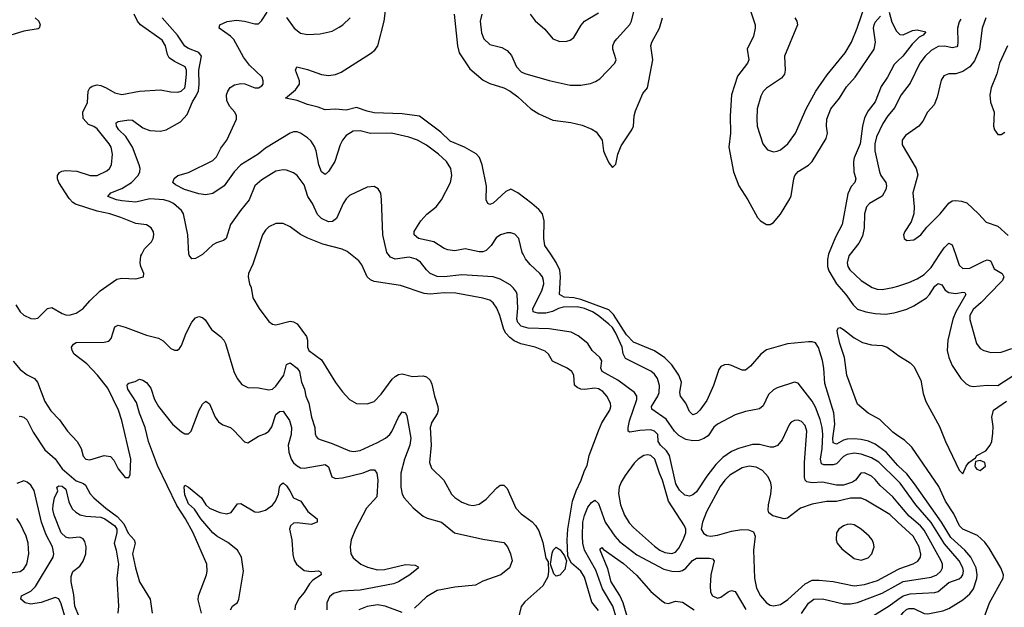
# Model space of a CAD drawing. Header units: inches. Extents: x 1682530 to 1839546, y 640742 to 791647.
# Tile 386 of 656: x 1744987 to 1750607, y 737984 to 741338. Entities that reach past the tile are written whole.
import ezdxf

# ---------------------------------------------------------------- set-up
doc = ezdxf.new("R2010")
doc.units = ezdxf.units.IN
doc.header["$MEASUREMENT"] = 0
for name, color, linetype in [('B7743', 7, 'Continuous'), ('B7744', 7, 'Continuous'), ('B7753', 7, 'Continuous'), ('B7754', 7, 'Continuous')]:
    doc.layers.add(name, color=color, linetype=linetype)

msp = doc.modelspace()

# ---------------------------------------------------------------- linework, layer by layer
at = {"layer": 'B7743', "color": 5}
for points, elevation in [([(1744965.1, 739710), (1744990, 739670.2), (1745010, 739651.3), (1745050, 739632.7), (1745070, 739630.3), (1745090, 739634.6), (1745146, 739690), (1745170, 739696), (1745230, 739660.6), (1745250, 739654.2), (1745270, 739652.6), (1745310, 739662.9), (1745349.7, 739690), (1745386.7, 739733.3), (1745447.1, 739790), (1745542.3, 739857.7), (1745570, 739863.1), (1745650, 739860.2), (1745693.2, 739870), (1745696.2, 739890), (1745678, 739930), (1745675.1, 739950), (1745678, 739990), (1745683.4, 740000)], 680), ([(1746032.1, 740000), (1746030, 739998), (1745990, 739974.5), (1745970, 739974.3), (1745953.7, 739993.7), (1745953.3, 740000)], 660), ([(1746336.6, 740000), (1746317.2, 739942.8), (1746294, 739890), (1746290.4, 739870), (1746298.4, 739830), (1746308.4, 739810), (1746317.1, 739750), (1746354.4, 739690), (1746410, 739615.5), (1746430, 739600.5), (1746450, 739597.1), (1746530, 739616.9), (1746550, 739614.7), (1746570, 739602), (1746623.8, 739530), (1746630.2, 739510), (1746629.1, 739470), (1746637.4, 739450), (1746710, 739396.9), (1746790, 739268.5), (1746830, 739214.9), (1746870, 739170.4), (1746910, 739148.5), (1746970, 739144.9), (1747010, 739159.5), (1747050, 739200.3), (1747113.5, 739286.5), (1747130, 739302.6), (1747150, 739313.7), (1747170, 739316.5), (1747230, 739302.4), (1747290, 739304.9), (1747310, 739300.2), (1747330, 739280.3), (1747339, 739259), (1747354, 739190), (1747373.9, 739130), (1747375.5, 739110), (1747370.6, 739089.4), (1747338.8, 739041.2), (1747330.2, 739010), (1747335.8, 738910), (1747325.8, 738810), (1747338, 738778), (1747408.8, 738710), (1747451, 738631), (1747470, 738610.3), (1747510, 738583.9), (1747550, 738568.4), (1747574.8, 738565.2), (1747610, 738572.4), (1747650, 738600.8), (1747710, 738665.5), (1747730, 738680.8), (1747750, 738680.9), (1747770, 738661.6), (1747819.7, 738550), (1747850, 738517.6), (1747912.5, 738472.5), (1747931.7, 738451.7), (1747950, 738420.3), (1747973.4, 738353.4), (1747990, 738264), (1748003.4, 738243.4), (1748006.3, 738190), (1748002, 738158), (1747973.8, 738106.2), (1747870, 738015.1), (1747850, 737988.7), (1747830.5, 737910)], 680), ([(1748290, 737966), (1748253.2, 738013.2), (1748210, 738155.8), (1748190, 738190.8), (1748136.3, 738236.3), (1748116.5, 738276.5), (1748112.6, 738370), (1748115.8, 738430), (1748143.1, 738590), (1748162.7, 738650), (1748191.4, 738710), (1748210, 738764.9), (1748226.2, 738793.8), (1748238, 738850), (1748290, 738992), (1748310, 739038.3), (1748355.2, 739110), (1748360.8, 739130), (1748359.5, 739150), (1748339.1, 739190), (1748316.2, 739216.2), (1748290, 739232.3), (1748270, 739234.6), (1748210, 739227.8), (1748190, 739229.9), (1748170, 739238.3), (1748153.3, 739253.3), (1748149.1, 739310), (1748138, 739330), (1748112.1, 739350), (1748028.6, 739390), (1748006, 739430), (1747986.7, 739446.7), (1747928.8, 739468.8), (1747848.3, 739488.3), (1747810, 739506.2), (1747784.7, 739524.7), (1747761.6, 739550), (1747750.3, 739570.3), (1747727.1, 739650), (1747710, 739691.2), (1747690, 739721.7), (1747670, 739737.7), (1747630, 739749.9), (1747476.7, 739776.7), (1747410, 739778.8), (1747330, 739772.6), (1747295.5, 739775.5), (1747161.5, 739821.5), (1747010, 739843.4), (1746990, 739852.9), (1746971.1, 739871.1), (1746939.1, 739939.1), (1746922.8, 739962.8), (1746875.2, 740000)], 680), ([(1750000, 738580.1), (1749970, 738615), (1749898.9, 738678.9), (1749870, 738714.2), (1749850, 738732.1), (1749808.5, 738751.5), (1749788.5, 738750), (1749756.9, 738710), (1749740.8, 738699.2), (1749690, 738682.2), (1749650, 738681), (1749570, 738698.3), (1749510, 738694.9), (1749480.7, 738700.7), (1749470.5, 738710.5), (1749467.2, 738727.2), (1749465.8, 738810), (1749479.3, 738990), (1749470, 739021.7), (1749450, 739044.8), (1749430, 739052.8), (1749410, 739051.6), (1749390, 739040.4), (1749381.8, 739030), (1749340, 738940), (1749312.2, 738907.8), (1749290, 738899.3), (1749270, 738899.4), (1749210, 738913.2), (1749170, 738914.3), (1749090, 738891.7), (1749050, 738873.3), (1749000.2, 738839.8), (1748960.4, 738799.6), (1748910, 738733.3), (1748850, 738642.9), (1748830, 738626.1), (1748810, 738619.1), (1748784.1, 738624.1), (1748752.6, 738652.6), (1748731.9, 738690), (1748695.2, 738850), (1748678.2, 738878.2), (1748643.9, 738910), (1748631.2, 738930), (1748630, 738971), (1748611, 738990), (1748590, 738997.5), (1748526.1, 738993.9), (1748470, 738983.6), (1748460.9, 738990), (1748459.7, 739010), (1748468.5, 739048.5), (1748509.7, 739169.7), (1748509.7, 739190), (1748496.3, 739210), (1748401.7, 739281.7), (1748312.7, 739330), (1748304.8, 739350), (1748310, 739391.8), (1748298.3, 739410), (1748255.4, 739450), (1748229.7, 739490), (1748174.4, 739534.4), (1748134.2, 739554.2), (1748010, 739573.3), (1747890, 739576.9), (1747849.1, 739589.1), (1747829.9, 739609.9), (1747825.4, 739630), (1747831.2, 739691.2), (1747827.2, 739770), (1747822.4, 739782.4), (1747806.5, 739806.5), (1747785.9, 739825.9), (1747730, 739858.2), (1747689.9, 739869.9), (1747510, 739881.9), (1747410, 739871.6), (1747370, 739873.3), (1747329.8, 739890), (1747309, 739910), (1747275, 739955), (1747250, 739970.8), (1747210, 739982.9), (1747130, 739971.6), (1747103.5, 739983.5), (1747090.6, 740000)], 660), ([(1750000, 738706.2), (1749890, 738812.3), (1749850, 738837.6), (1749790, 738858.7), (1749750, 738864.3), (1749710, 738856.7), (1749690, 738845.3), (1749650, 738803.4), (1749630, 738796.9), (1749577.9, 738797.9), (1749563.7, 738803.7), (1749557.3, 738830), (1749568.1, 738890), (1749571.7, 738971.7), (1749568.1, 739010), (1749556.8, 739056.8), (1749530, 739127.1), (1749510, 739160.9), (1749430, 739262.9), (1749410, 739269.6), (1749310, 739237.4), (1749290, 739225.1), (1749261.5, 739198.5), (1749230, 739134), (1749210, 739117.7), (1749130, 739102.6), (1749070, 739082.6), (1748970, 739030.7), (1748950, 739011.7), (1748916.1, 738963.9), (1748892.9, 738947.1), (1748862.9, 738937.1), (1748830, 738933.9), (1748790, 738942.7), (1748750, 738964.4), (1748725.2, 738990), (1748677.9, 739057.9), (1748595.5, 739115.5), (1748593.7, 739130), (1748629.4, 739190), (1748636.6, 739210), (1748639.9, 739250), (1748627.8, 739290), (1748610, 739315.3), (1748590, 739332.7), (1748445, 739405), (1748431.7, 739431.7), (1748426, 739470), (1748390.2, 739550), (1748370, 739580.7), (1748350, 739600.4), (1748288.5, 739650), (1748256.5, 739670), (1748210.7, 739690), (1748170, 739699.1), (1748090, 739697.6), (1748062.2, 739690), (1748027.6, 739672.4), (1747990, 739663.5), (1747944.1, 739664.1), (1747917.4, 739670), (1747916.3, 739690), (1747968.3, 739790), (1747978.4, 739830), (1747977.4, 739850), (1747970.4, 739870.4), (1747955.8, 739890), (1747901.2, 739941.2), (1747874.2, 739974.2), (1747860.9, 740000)], 640), ([(1750000, 738794.5), (1749933, 738870), (1749870, 738916.4), (1749832.3, 738932.3), (1749790, 738942.4), (1749750, 738946.4), (1749710, 738943.7), (1749690, 738939.3), (1749650, 738915), (1749630, 738923.5), (1749627.9, 738950), (1749639.2, 739030), (1749634.2, 739094.2), (1749582.3, 739262.3), (1749577.4, 739350), (1749570, 739393), (1749546.6, 739466.6), (1749530, 739493.3), (1749510, 739500.2), (1749490, 739499.9), (1749370, 739489.2), (1749250, 739454.5), (1749216.5, 739430), (1749159.1, 739360.9), (1749130, 739338.7), (1749110, 739338), (1749050, 739365.1), (1749030, 739369.7), (1749010, 739368.2), (1748990, 739358.7), (1748977.6, 739342.4), (1748946.7, 739250), (1748910, 739165.7), (1748870, 739109.7), (1748850, 739089.7), (1748830, 739083.6), (1748810, 739102.7), (1748789.1, 739149.1), (1748759.2, 739190), (1748755.9, 739210), (1748764.1, 739270), (1748749.9, 739310), (1748710, 739367.6), (1748670, 739408.1), (1748610, 739449), (1748490, 739497.5), (1748450, 739539.5), (1748375.8, 739655.8), (1748350, 739682.3), (1748190, 739740.7), (1748150, 739750.2), (1748094.4, 739754.4), (1748069.1, 739769.1), (1748073.9, 739870), (1748069.2, 739909.2), (1748050, 739952.3), (1748018, 740000)], 620), ([(1749604.5, 740000), (1749597.2, 739970), (1749597.1, 739930), (1749604.8, 739904.8), (1749648.4, 739830), (1749702.9, 739770), (1749744.8, 739710), (1749770, 739685.3), (1749816.3, 739670), (1749870, 739661.1), (1749930, 739658.5), (1749975.7, 739664.3), (1750000, 739671.4)], 620), ([(1749727.9, 740000), (1749720.2, 739990), (1749709.4, 739950), (1749713.4, 739930), (1749725.4, 739910), (1749790, 739849.2), (1749852.7, 739810), (1749881.1, 739801.1), (1749910, 739798.3), (1749971, 739809), (1750000, 739818.3)], 640), ([(1744950, 739390.3), (1744990, 739341.2), (1745030, 739312.1), (1745070.7, 739290.7), (1745089.2, 739270), (1745130, 739159.5), (1745165.3, 739105.3), (1745213.9, 739053.9), (1745259.5, 738990), (1745314.3, 738930), (1745338, 738890), (1745350, 738847.3), (1745364.9, 738830), (1745386.9, 738826.9), (1745470, 738850.3), (1745505.7, 738845.7), (1745524.4, 738824.4), (1745550, 738774), (1745590, 738726), (1745610, 738724.7), (1745618, 738742), (1745621, 738830), (1745570.7, 739050), (1745551.6, 739110), (1745490, 739234.6), (1745431.4, 739310), (1745370, 739374), (1745298.5, 739430), (1745285.8, 739450), (1745283.7, 739470), (1745294, 739486), (1745310, 739496.1), (1745470, 739497.6), (1745496.2, 739503.8), (1745510, 739519.1), (1745530, 739586), (1745550, 739595.6), (1745590, 739584.2), (1745710, 739536.9), (1745780.2, 739520.2), (1745805.1, 739505.1), (1745850, 739461.6), (1745870, 739452.7), (1745887, 739453), (1745898.6, 739461.4), (1745910, 739478.8), (1745936.8, 739550), (1745970, 739612.7), (1745990, 739637.1), (1746010, 739644.4), (1746030, 739639.3), (1746045.7, 739625.7), (1746081.6, 739570), (1746133.1, 739530), (1746151.6, 739510), (1746162.7, 739490), (1746210.2, 739330), (1746227.7, 739290), (1746255.5, 739255.5), (1746290, 739239), (1746350, 739236.3), (1746410, 739226.3), (1746430, 739230.2), (1746450, 739247.2), (1746493.8, 739310), (1746510, 739370.5), (1746530, 739379.3), (1746570, 739350.1), (1746584.4, 739330), (1746595.1, 739270), (1746612.6, 739230), (1746620.2, 739190), (1746637.2, 739150), (1746653.4, 739070), (1746671.9, 739010), (1746674.1, 738974.1), (1746680, 738960), (1746688.6, 738948.6), (1746701.9, 738941.9), (1746770, 738920.1), (1746870, 738876.6), (1746892.8, 738872.8), (1746930, 738879.4), (1747030, 738924.7), (1747074.2, 738950), (1747099.2, 738970), (1747112.1, 738987.9), (1747150, 739070.4), (1747165.6, 739094.4), (1747170, 739099.5), (1747190, 739094.9), (1747197.4, 739077.4), (1747219.6, 738950), (1747213.9, 738910), (1747183.5, 738830), (1747163, 738750), (1747162.3, 738670), (1747170.2, 738630), (1747181.1, 738610), (1747232.2, 738552.2), (1747290, 738504.2), (1747312.3, 738492.3), (1747394.9, 738470), (1747469.4, 738409.4), (1747630, 738373.5), (1747750, 738354.9), (1747771.8, 738330), (1747788.9, 738290), (1747797.4, 738250), (1747782, 738210), (1747732.7, 738170), (1747630, 738133.5), (1747589.2, 738110.8), (1747470, 738099.5), (1747370, 738079.8), (1747310, 738043.5), (1747240.5, 737979.5)], 660), ([(1750000, 738963.1), (1749970, 738983.5), (1749896.7, 739056.7), (1749830, 739092.8), (1749770, 739143.4), (1749707.7, 739310), (1749695.5, 739410), (1749668.3, 739490), (1749654.8, 739550), (1749653.3, 739566.7), (1749660.2, 739579.8), (1749670, 739582.2), (1749690, 739570.1), (1749750, 739522.8), (1749796.8, 739496.8), (1749850, 739483.2), (1749910, 739479), (1749938.8, 739470), (1749990.3, 739430.3), (1750000, 739424.3)], 580), ([(1746025.4, 737950), (1746006.5, 738026.5), (1746007.3, 738050), (1746053.3, 738170), (1746058, 738190), (1746054.3, 738230), (1745977.9, 738410), (1745934.2, 738490), (1745884.8, 738564.8), (1745773.8, 738793.8), (1745722.1, 738930), (1745703.2, 739010), (1745670, 739093.3), (1745653.6, 739153.6), (1745604.2, 739230), (1745599.7, 739250), (1745602.4, 739257.6), (1745610, 739264.4), (1745646.1, 739273.9), (1745670, 739285.7), (1745690, 739281.7), (1745710, 739267.6), (1745735.9, 739235.9), (1745756.3, 739170), (1745778.6, 739130), (1745860.2, 739030), (1745910, 738986.5), (1745930, 738974.6), (1745950, 738973.7), (1745965.1, 738990), (1746011.1, 739110), (1746030, 739143.8), (1746050, 739160.5), (1746070, 739144.9), (1746102, 739070), (1746122.7, 739042.7), (1746146.5, 739026.5), (1746190, 739010.4), (1746210, 738994.4), (1746270, 738928.2), (1746290, 738923), (1746350, 738961.1), (1746390, 738976.9), (1746410, 738990.3), (1746425.8, 739014.2), (1746450, 739084.4), (1746470, 739102.3), (1746490, 739103.1), (1746526.5, 739050), (1746539.2, 739010), (1746537.3, 738970), (1746519.1, 738910), (1746522.6, 738870), (1746537.4, 738830), (1746550, 738809.4), (1746570, 738791), (1746590, 738781.3), (1746610, 738778.4), (1746730, 738799.3), (1746750, 738786), (1746769.2, 738729.2), (1746790, 738718.9), (1746830, 738722.6), (1746947.7, 738752.3), (1746990, 738769.1), (1747013, 738770), (1747026.3, 738750), (1747030.9, 738710.9), (1747025.2, 738614.8), (1746966.4, 738550), (1746902.9, 738430), (1746879.2, 738370), (1746872.6, 738330), (1746876.5, 738290), (1746890, 738266.4), (1746934.9, 738230), (1746972.6, 738212.6), (1747030, 738198.2), (1747070, 738199.7), (1747190, 738228.8), (1747244.5, 738224.5), (1747258, 738218), (1747262.8, 738210), (1747214, 738170), (1747148.4, 738130), (1747121.5, 738118.5), (1746930, 738083.1), (1746823.7, 738076.3), (1746777.3, 738062.7), (1746755.4, 738044.6), (1746740.2, 738010), (1746740.9, 737970)], 640), ([(1744986.5, 739073.5), (1744990, 739076.3), (1745010, 739070.3), (1745030, 739052.7), (1745064.1, 738984.1), (1745130, 738882.7), (1745190, 738831.8), (1745230, 738774.8), (1745310, 738705.7), (1745350.9, 738690.9), (1745362.3, 738682.3), (1745390, 738631.3), (1745410, 738608.5), (1745478.6, 738550), (1745542.9, 738502.9), (1745581, 738461), (1745606.9, 738406.9), (1745640.9, 738370), (1745645.8, 738350), (1745631.8, 738290), (1745647.7, 738210), (1745670.2, 738130.2), (1745731.3, 738031.3), (1745743.1, 737950)], 640), ([(1750000, 738471.2), (1749954.2, 738514.2), (1749816.6, 738596.6), (1749790, 738606.7), (1749730, 738607.3), (1749650, 738588.1), (1749592.2, 738587.8), (1749510, 738573.7), (1749444.6, 738550), (1749370, 738493.3), (1749349.8, 738489.8), (1749285.6, 738505.6), (1749263.5, 738523.5), (1749259.7, 738539.7), (1749260.7, 738570), (1749274.7, 738630), (1749277.7, 738670), (1749274.3, 738694.3), (1749259.5, 738730), (1749226.2, 738766.2), (1749190, 738783.8), (1749150, 738789.4), (1749110, 738781), (1749041.1, 738738.9), (1749011.4, 738710), (1748985.3, 738674.7), (1748907.2, 738530), (1748884, 738470), (1748877, 738430), (1748890, 738407.6), (1748910, 738395.2), (1748930, 738391.3), (1748970, 738395.6), (1749050, 738419.4), (1749109.1, 738429.1), (1749147.5, 738427.5), (1749175.6, 738415.6), (1749185.5, 738390), (1749174.9, 738310), (1749181.7, 738150), (1749192.7, 738092.7), (1749215.5, 738050), (1749250, 738009.5), (1749270, 737997.5), (1749290, 737992.1), (1749330, 738000.5), (1749370.6, 738029.4), (1749470, 738118.7), (1749510, 738138.6), (1749550, 738140.1), (1749630, 738131.5), (1749750, 738107.1), (1749810, 738113.9), (1749882.5, 738137.5), (1750000, 738199.9)], 680), ([(1745263.2, 737870), (1745224.3, 738004.3), (1745210, 738033.3), (1745190, 738039.8), (1745110, 738010.9), (1745050, 738002.9), (1745018, 738010), (1744993.5, 738030), (1744997.4, 738050), (1745050, 738075.9), (1745077.5, 738102.5), (1745177.3, 738270), (1745182.5, 738290), (1745174.9, 738330), (1745138.3, 738398.3), (1745111.6, 738470), (1745070, 738651), (1745050, 738682), (1745030, 738698.6), (1745010, 738705.7), (1744970, 738690.6)], 640), ([(1745326.4, 737930), (1745302.3, 737990), (1745295.8, 738055.8), (1745281, 738130), (1745280.7, 738159.3), (1745290.7, 738189.3), (1745330, 738218.5), (1745350, 738248.7), (1745364.7, 738290), (1745366.3, 738330), (1745359.2, 738359.2), (1745350, 738375.6), (1745330, 738384.2), (1745270, 738379.5), (1745250, 738384.7), (1745224.1, 738410), (1745184.1, 738510), (1745177, 738543), (1745177.7, 738570), (1745186.6, 738610), (1745204.5, 738650), (1745199.3, 738670), (1745210, 738678), (1745230, 738675.2), (1745250, 738659.5), (1745267.1, 738587.1), (1745287.3, 738547.3), (1745306.9, 738526.9), (1745332.6, 738512.6), (1745364.3, 738504.3), (1745450, 738498.6), (1745472.4, 738490), (1745530.6, 738450), (1745540.7, 738430), (1745541.4, 738410), (1745526.9, 738350), (1745537.8, 738310), (1745550.1, 738230), (1745542.3, 738150), (1745550.8, 737990), (1745547, 737950)], 620), ([(1746190.8, 737970), (1746202, 737990), (1746230, 738011.5), (1746238.2, 738030), (1746264.9, 738190), (1746252.2, 738270), (1746230.3, 738310.3), (1746174.9, 738354.9), (1746113.2, 738390), (1746090, 738408.7), (1746020.4, 738490), (1745984.4, 738544.4), (1745950, 738575.9), (1745930, 738626), (1745926, 738670), (1745930, 738680.7), (1745950, 738670.3), (1746024, 738610), (1746050.3, 738570), (1746070.2, 738550.2), (1746130, 738525.8), (1746170, 738517), (1746194.6, 738525.4), (1746230, 738575.3), (1746250, 738576.5), (1746330, 738530.2), (1746350, 738527.5), (1746390, 738539.4), (1746430, 738567.4), (1746447.9, 738590), (1746463.4, 738630), (1746470, 738671), (1746476.1, 738683.9), (1746490, 738694.4), (1746510, 738676.9), (1746529.1, 738650), (1746550, 738608.7), (1746591, 738591), (1746632.2, 738532.2), (1746684.4, 738490), (1746685.5, 738470), (1746650, 738457.8), (1746570, 738466), (1746550, 738463.9), (1746533.1, 738450), (1746528, 738430), (1746540.5, 738370), (1746546.1, 738286.1), (1746553.9, 738253.9), (1746567.9, 738230), (1746610, 738195.2), (1746650.8, 738189.2), (1746692.7, 738192.7), (1746705.8, 738185.8), (1746708.5, 738170), (1746660.6, 738139.4), (1746641.7, 738118.3), (1746611.5, 738068.5), (1746578.3, 738030), (1746559.8, 737990), (1746556.6, 737970)], 620), ([(1748403, 737890), (1748373.3, 737990), (1748314.6, 738090), (1748276.4, 738196.4), (1748211.4, 738310), (1748201.9, 738350), (1748198.7, 738390), (1748201.2, 738470), (1748210, 738507.6), (1748230, 738556.9), (1748250, 738583.5), (1748270, 738595), (1748290, 738576.1), (1748328.9, 738470), (1748383.8, 738390), (1748410, 738360.1), (1748510, 738283.7), (1748663, 738203), (1748710, 738190.1), (1748750, 738188.9), (1748770, 738194.8), (1748790, 738207.5), (1748828.2, 738251.8), (1748850, 738264.7), (1748925, 738265), (1748941, 738261), (1748951.7, 738250), (1748932.2, 738170), (1748927.3, 738107.3), (1748930.8, 738070.8), (1748942.2, 738050), (1748970, 738037.1), (1748990, 738042.3), (1749030, 738071.8), (1749050, 738080.2), (1749070, 738075.2), (1749132.6, 737972.6)], 660), ([(1744890, 738175), (1744990, 738189.3), (1745010, 738204), (1745027, 738230), (1745039.8, 738290), (1745036.1, 738350), (1745024.5, 738390), (1744990, 738462.9), (1744970, 738491.6)], 660), ([(1748485.5, 737830), (1748430.7, 738010.7), (1748411.7, 738051.7), (1748362.7, 738130), (1748343.6, 738203.6), (1748299.8, 738310), (1748301, 738319), (1748310, 738326.7), (1748316.9, 738316.9), (1748433.8, 738233.8), (1748508.5, 738168.5), (1748590, 738075.3), (1748650, 738022.5), (1748670, 738010.2), (1748690, 738005.2), (1748730, 738018.7), (1748770, 738013.6), (1748836.6, 737970)], 640), ([(1749450, 737948.4), (1749490, 738008.4), (1749519.6, 738030), (1749570, 738032.5), (1749690, 738004.3), (1749730, 738004.7), (1749770, 738012.3), (1749910, 738064.6), (1750000, 738115.5)], 660), ([(1749790, 737893.1), (1749950, 737993.6), (1750000, 738028.4)], 640), ([(1747170, 737954.8), (1747072.3, 737990), (1747030, 737998.3), (1746970, 737989.8), (1746923.7, 737970)], 660)]:
    msp.add_lwpolyline(points, dxfattribs=dict(at, elevation=elevation))
for points, elevation in [([(1748570, 738854.9), (1748550, 738851.6), (1748516.6, 738830), (1748493.8, 738806.2), (1748442.7, 738737.3), (1748420.7, 738699.3), (1748409.5, 738670), (1748405.4, 738634.6), (1748415.7, 738570), (1748439.6, 738510), (1748466, 738466), (1748490, 738439.8), (1748610, 738333.6), (1748641.8, 738310), (1748670, 738296.8), (1748710, 738290.8), (1748730, 738299), (1748750, 738322.6), (1748774.9, 738370), (1748789, 738410), (1748788.9, 738430), (1748782.2, 738450), (1748689.9, 738589.9), (1748656.7, 738710), (1748638.4, 738750), (1748611.8, 738830), (1748590, 738851.4)], 680), ([(1749730, 738459), (1749710, 738456.9), (1749690, 738449.3), (1749663, 738430), (1749649.5, 738410), (1749647, 738370), (1749653.8, 738350), (1749679.1, 738319.1), (1749750, 738262.4), (1749790, 738254.4), (1749830, 738266.6), (1749851.9, 738290), (1749863.4, 738330), (1749861.3, 738350), (1749852.8, 738370), (1749836.7, 738390), (1749789.9, 738430), (1749750, 738454.8)], 720), ([(1748050, 738162.7), (1748035.9, 738175.9), (1748017, 738230), (1748025.7, 738294.3), (1748031.8, 738310), (1748050, 738328.2), (1748071.7, 738311.7), (1748097.5, 738277.5), (1748107.3, 738250), (1748099, 738201), (1748070, 738167)], 680)]:
    msp.add_lwpolyline(points, close=True, dxfattribs=dict(at, elevation=elevation))
at = {"layer": 'B7744', "color": 5}
for points, elevation in [([(1749412.2, 741350), (1749423.7, 741330), (1749427, 741310), (1749352.2, 741130), (1749356.1, 741050), (1749352, 741028), (1749334.7, 741005.3), (1749250, 740948.5), (1749230.9, 740929.1), (1749217.2, 740902.8), (1749196.5, 740830), (1749193.7, 740770), (1749197.4, 740730), (1749227.9, 740630), (1749256.4, 740596.4), (1749290, 740584.6), (1749310, 740587.6), (1749330, 740595.6), (1749371.1, 740630), (1749414.6, 740690), (1749475.3, 740830), (1749530.9, 740930), (1749595.5, 741024.5), (1749698.9, 741150), (1749734.8, 741210), (1749768, 741290), (1749850, 741532.7)], 640), ([(1747624.5, 741370), (1747616.2, 741330), (1747623.6, 741263.6), (1747636.9, 741230), (1747670, 741197.4), (1747739.1, 741179.1), (1747770, 741162.6), (1747794.2, 741134.2), (1747823.2, 741070), (1747850, 741041.4), (1747870.8, 741030.8), (1748010, 740991.2), (1748130, 740965.2), (1748190, 740964.2), (1748245.3, 740974.7), (1748274.5, 740985.5), (1748298.9, 741001.1), (1748383.6, 741090), (1748391.3, 741110), (1748373.1, 741170), (1748372.8, 741190), (1748380.8, 741210), (1748396.1, 741230), (1748469.9, 741310.1), (1748479.8, 741330), (1748503.1, 741430)], 640), ([(1745076.2, 741350), (1745095.8, 741330), (1745103.9, 741310), (1745098.4, 741290), (1745092.8, 741287.2), (1745010, 741273.9), (1744931.7, 741248.3)], 680), ([(1745683.4, 740000), (1745699.5, 740030), (1745739.5, 740070), (1745749.6, 740090), (1745753.3, 740110), (1745750, 740128), (1745737, 740150), (1745710, 740167.6), (1745650, 740175.6), (1745564.5, 740210), (1745502, 740230), (1745430, 740245), (1745305.9, 740285.9), (1745290, 740295.4), (1745270, 740317.4), (1745210.5, 740410), (1745202, 740430), (1745202.6, 740450), (1745214, 740466), (1745226.7, 740473.3), (1745250, 740477.2), (1745313.2, 740473.2), (1745390, 740448.8), (1745430, 740449.4), (1745484.2, 740475.8), (1745499.8, 740490), (1745511.7, 740510), (1745517.3, 740570), (1745509, 740610), (1745498.2, 740630), (1745430, 740716.4), (1745410, 740729.7), (1745380.1, 740740.1), (1745350, 740774), (1745347.8, 740810), (1745373.6, 740866.4), (1745377.5, 740930), (1745388.1, 740950), (1745400.2, 740959.8), (1745430, 740966.9), (1745450, 740962.1), (1745480.2, 740950), (1745530, 740920.8), (1745570, 740911.8), (1745670, 740930.8), (1745790, 740937.3), (1745850, 740926.7), (1745890, 740925.1), (1745909.5, 740930), (1745929.6, 740950), (1745934.3, 740970), (1745939.8, 741030), (1745938.9, 741050), (1745931.2, 741070), (1745870, 741099.2), (1745840.9, 741120.9), (1745830, 741139.7), (1745819.1, 741190), (1745800.7, 741220.7), (1745676.2, 741310), (1745658.8, 741330), (1745639.9, 741370)], 680), ([(1745953.3, 740000), (1745946.9, 740110), (1745921.6, 740230), (1745909.8, 740250), (1745864.6, 740290), (1745841.5, 740301.5), (1745810, 740309.5), (1745730, 740316.5), (1745650, 740297.7), (1745570, 740303.8), (1745538.7, 740310), (1745489.6, 740330), (1745506.6, 740350), (1745570, 740375.6), (1745626, 740410), (1745663.7, 740450), (1745672.4, 740470), (1745673.8, 740490), (1745669.2, 740510), (1745630.3, 740610.3), (1745592.2, 740672.2), (1745552, 740710), (1745540.3, 740730), (1745538.4, 740750), (1745550, 740758), (1745610, 740767.4), (1745630, 740764.9), (1745690, 740722), (1745730, 740705.2), (1745790, 740702.6), (1745822.7, 740710), (1745904.9, 740755.1), (1745943.1, 740796.9), (1745972.9, 740870), (1745995.2, 740904.8), (1746006.8, 740933.2), (1746010.6, 740969.4), (1746008.9, 741051.1), (1746024.2, 741130), (1746010, 741151.3), (1745950, 741174.4), (1745930, 741187.8), (1745887.7, 741250), (1745801, 741350)], 660), ([(1747860.9, 740000), (1747855.8, 740010), (1747835.6, 740090), (1747814.2, 740114.2), (1747790, 740121.3), (1747770, 740121.3), (1747730.8, 740110), (1747707, 740093), (1747677.6, 740050), (1747650, 740020.5), (1747630, 740013.7), (1747610, 740013.3), (1747530, 740029.8), (1747470, 740019.1), (1747430, 740023.9), (1747410, 740031.9), (1747350.7, 740070.7), (1747263.6, 740090), (1747239.6, 740110), (1747239.6, 740130), (1747276.9, 740190), (1747311.5, 740228.5), (1747364.7, 740270), (1747395.4, 740310), (1747445.7, 740410), (1747453.7, 740450), (1747447.1, 740490), (1747422.6, 740530), (1747378.3, 740570), (1747310, 740621.4), (1747258.4, 740650), (1747207.9, 740667.9), (1747110, 740689.9), (1746990, 740689.8), (1746930, 740704.2), (1746890, 740702.3), (1746850, 740676.9), (1746828.8, 740651.2), (1746816, 740624), (1746785.8, 740530), (1746750, 740472.8), (1746730, 740455.1), (1746709.1, 740470), (1746695, 740510), (1746679.2, 740590), (1746670, 740615.1), (1746650, 740645.3), (1746630, 740664.5), (1746590, 740690.9), (1746570, 740698.7), (1746550, 740698.7), (1746530, 740690.8), (1746390, 740604.6), (1746348.7, 740570), (1746250.2, 740510), (1746211.5, 740470), (1746153.6, 740390), (1746090, 740346.8), (1746050, 740338.3), (1746010, 740343.7), (1745927.1, 740370), (1745875.5, 740395.5), (1745860.5, 740410), (1745868.9, 740431.1), (1745890, 740448.5), (1745950, 740465.7), (1746090, 740535.6), (1746110, 740555.6), (1746135.2, 740604.8), (1746169.6, 740650), (1746224.5, 740770), (1746224.5, 740790), (1746214.5, 740810), (1746184.2, 740844.2), (1746170, 740878), (1746168.4, 740910), (1746174.3, 740930), (1746189, 740951), (1746213.3, 740966.7), (1746250, 740975), (1746272.9, 740972.9), (1746330, 740950.3), (1746350, 740949.2), (1746370, 740960.4), (1746376.9, 740970), (1746377.7, 740990), (1746371.1, 741010), (1746299.4, 741079.4), (1746264.4, 741124.4), (1746210, 741224.8), (1746190, 741245.1), (1746126, 741290), (1746129.3, 741310), (1746171.8, 741328.2), (1746224.8, 741335.2), (1746270, 741330.9), (1746330, 741314.2), (1746350, 741315.6), (1746368.1, 741331.9), (1746398.8, 741381.2)], 640), ([(1748018, 740000), (1747984.5, 740050), (1747978.3, 740090), (1747981.3, 740190), (1747970.4, 740230.4), (1747950, 740256), (1747911, 740290), (1747830, 740350.6), (1747790, 740371), (1747762.3, 740357.7), (1747690, 740291.8), (1747670, 740284.5), (1747659, 740290), (1747649.7, 740309.7), (1747650.8, 740389.2), (1747627.3, 740510), (1747611.7, 740551.7), (1747592.9, 740572.9), (1747526.3, 740610), (1747444.4, 740644.4), (1747390, 740695.8), (1747270, 740787.8), (1747170, 740801.2), (1747010, 740806.6), (1746970, 740815.4), (1746910, 740836.9), (1746850, 740822.7), (1746790, 740827.5), (1746730, 740823.7), (1746690, 740839.3), (1746630, 740853.8), (1746570, 740877.7), (1746505.2, 740890), (1746561.3, 740938.7), (1746583.5, 740970), (1746584.8, 740990), (1746561.4, 741050), (1746569.3, 741070), (1746630, 741054.2), (1746710, 741025.2), (1746750, 741019.7), (1746790, 741024.7), (1746821.1, 741038.9), (1746990, 741146), (1747014.7, 741165.3), (1747032.1, 741190), (1747067.1, 741330), (1747075.3, 741390)], 620), ([(1746510, 741350.2), (1746553.4, 741290), (1746590, 741261.7), (1746630, 741254.6), (1746701.5, 741258.5), (1746770, 741273.7), (1746810, 741295.3), (1746831.6, 741310), (1746873.3, 741350)], 640), ([(1747466.2, 741370), (1747485.7, 741190), (1747496, 741150), (1747557.1, 741057.1), (1747633.3, 740993.3), (1747670, 740974.3), (1747750, 740948.9), (1747786, 740930), (1747830, 740897.7), (1747904.9, 740830), (1747950, 740800.5), (1748030, 740765.5), (1748132.5, 740752.5), (1748196.7, 740736.7), (1748253.4, 740713.4), (1748278, 740698), (1748312, 740650), (1748319.5, 740590), (1748326.7, 740570), (1748350, 740520.7), (1748370, 740494.9), (1748390, 740513.4), (1748400.4, 740570), (1748420.9, 740619.1), (1748482, 740710), (1748489.9, 740730), (1748494.9, 740790), (1748502.1, 740817.9), (1748543.1, 740916.9), (1748570.9, 740950), (1748600.2, 741110), (1748589.8, 741190), (1748595.8, 741210), (1748638.3, 741290), (1748655.9, 741350)], 620), ([(1747900.2, 741370), (1747930, 741332), (1747984.2, 741284.2), (1748030, 741228.4), (1748070, 741214.9), (1748110, 741216), (1748130, 741222), (1748150, 741236.4), (1748192.1, 741307.9), (1748210, 741330.3), (1748290, 741378.4)], 660), ([(1749157.7, 741390), (1749185.5, 741310), (1749186, 741290), (1749176, 741244), (1749140.1, 741170), (1749148.6, 741110), (1749141.7, 741090), (1749084.8, 741015.2), (1749050.8, 740909.2), (1749041.7, 740790), (1749044.5, 740690), (1749035.2, 740610), (1749060.7, 740470), (1749091.3, 740390), (1749143.2, 740310), (1749198.3, 740210), (1749215.8, 740190), (1749250, 740169), (1749270, 740168.9), (1749290, 740180.3), (1749330, 740228.5), (1749383.3, 740316.7), (1749390, 740333.1), (1749405, 740430), (1749412.4, 740450), (1749430, 740472.8), (1749490, 740508.1), (1749510, 740528.7), (1749590, 740660.2), (1749597.1, 740690), (1749591.7, 740730), (1749594.8, 740770), (1749617.2, 740830), (1749666.6, 740890), (1749705.5, 740954.5), (1749755.7, 741010), (1749863.9, 741170), (1749872, 741210), (1749860.2, 741290), (1749863.9, 741310), (1749870, 741325.3), (1749901, 741359)], 620), ([(1749950, 741381), (1749964.4, 741324.4), (1749992.7, 741272.7), (1750000, 741265.1)], 620), ([(1750000, 741102.9), (1749978.1, 741081.9), (1749939.7, 741010), (1749903.5, 740956.5), (1749870.1, 740870), (1749830, 740818.4), (1749810, 740778.9), (1749797.2, 740730), (1749784.7, 740630), (1749750.7, 740550), (1749746.4, 740530), (1749747.6, 740470), (1749760.2, 740430), (1749753.8, 740410), (1749733.4, 740386.6), (1749714.6, 740345.4), (1749680.8, 740170), (1749642.9, 740097.1), (1749606.9, 740010), (1749604.5, 740000)], 620), ([(1750000, 740873.6), (1749982.4, 740837.6), (1749942.7, 740790), (1749914.4, 740745.6), (1749878.2, 740670), (1749868.7, 740630), (1749867.5, 740590), (1749895.2, 740470), (1749902.7, 740450), (1749930.2, 740410), (1749935.2, 740390), (1749931.7, 740370), (1749909.5, 740330.5), (1749837.6, 740290), (1749820.7, 740270), (1749808.6, 740230), (1749806.8, 740150), (1749797.7, 740102.3), (1749776.9, 740063.1), (1749727.9, 740000)], 640), ([(1747090.6, 740000), (1747082.8, 740010), (1747060.6, 740110), (1747052.8, 740312.8), (1747047.8, 740347.8), (1747033.6, 740373.6), (1747010, 740386.6), (1746970, 740382.9), (1746870, 740335.8), (1746850, 740316.9), (1746832.6, 740290), (1746795.5, 740204.5), (1746773.1, 740186.9), (1746750, 740184.9), (1746710, 740202.9), (1746687.2, 740227.2), (1746658.1, 740290), (1746632, 740330), (1746610, 740395.1), (1746570, 740449.7), (1746550, 740465.1), (1746510, 740480.4), (1746490, 740481.7), (1746450, 740474.8), (1746370, 740424.2), (1746329.2, 740390), (1746296.9, 740310), (1746246.5, 740250), (1746190.9, 740169.1), (1746166.3, 740090), (1746150, 740077.2), (1746110, 740065.6), (1746090, 740054.2), (1746032.1, 740000)], 660), ([(1746875.2, 740000), (1746855.5, 740015.5), (1746828, 740028), (1746716.4, 740056.4), (1746631.8, 740091.8), (1746590, 740112), (1746530, 740156), (1746490, 740176), (1746450, 740174.5), (1746410, 740155.6), (1746390, 740137.4), (1746373.8, 740110), (1746336.6, 740000)], 680)]:
    msp.add_lwpolyline(points, dxfattribs=dict(at, elevation=elevation))
at = {"layer": 'B7753', "color": 5}
for points, elevation in [([(1750000, 739818.3), (1750061.7, 739838.3), (1750110, 739859.7), (1750150, 739884.7), (1750190, 739923.5), (1750239.2, 740000)], 640), ([(1750328.5, 740000), (1750350, 739937.1), (1750370, 739918.9), (1750410, 739921), (1750490, 739960.1), (1750510, 739967.3), (1750523.9, 739963.9), (1750530, 739959.5), (1750550, 739916.1), (1750594.9, 739890), (1750603.9, 739870), (1750595.9, 739850), (1750584.1, 739835.9), (1750475.5, 739724.5), (1750430, 739684), (1750410.1, 739650), (1750410, 739627.7), (1750448.4, 739490), (1750470, 739462.6), (1750490.7, 739450), (1750530, 739439.6), (1750590, 739440.7), (1750650, 739461)], 640), ([(1750000, 739671.4), (1750050, 739685.9), (1750090, 739704.7), (1750162.7, 739750), (1750180.9, 739770), (1750210, 739816.6), (1750230, 739833.4), (1750250, 739824.7), (1750270, 739794.6), (1750290, 739780.6), (1750330, 739775.1), (1750370, 739783.5), (1750380.9, 739780.9), (1750388, 739770), (1750329.7, 739670), (1750314, 739630), (1750285, 739510), (1750280.2, 739450), (1750290.2, 739410), (1750310, 739363.8), (1750359.2, 739290), (1750390, 739259.6), (1750410, 739249.2), (1750430, 739245.4), (1750510, 739252.7), (1750570, 739250.9), (1750660.9, 739310)], 620), ([(1750000, 739424.3), (1750070, 739380.4), (1750090, 739359.5), (1750130, 739281.1), (1750144.5, 739204.5), (1750159.4, 739159.4), (1750236.9, 739016.9), (1750271.9, 738930), (1750330, 738807.2), (1750350, 738768), (1750370, 738745.7), (1750388.6, 738790), (1750405.4, 738810), (1750442.3, 738837.7), (1750449.8, 738850), (1750502, 738878), (1750527.3, 738910), (1750535.5, 738930), (1750542.3, 738977.7), (1750543.8, 739016.2), (1750536.1, 739070), (1750544.8, 739110), (1750618.7, 739161.3)], 580), ([(1750470, 737862.9), (1750522.7, 738010), (1750599.7, 738150), (1750602.4, 738170), (1750587.9, 738210), (1750521.6, 738321.6), (1750495.4, 738355.4), (1750454.4, 738394.4), (1750370, 738429.5), (1750352, 738450), (1750318.1, 738518.1), (1750271.5, 738590), (1750233.5, 738673.5), (1750078.4, 738898.4), (1750037.5, 738937.5), (1750000, 738963.1)], 580), ([(1750000, 737912.6), (1750030, 737954.7), (1750048.9, 737971.1), (1750063.1, 737976.9), (1750090, 737977.5), (1750150, 737949.4), (1750170, 737947.2), (1750255.6, 737964.4), (1750290, 737978.3), (1750370, 738027.7), (1750410, 738061.7), (1750430.8, 738090), (1750451.2, 738148.8), (1750452.7, 738170), (1750446.6, 738210), (1750416.8, 738270), (1750381.4, 738310), (1750302.5, 738382.5), (1750249.1, 738470), (1750094.8, 738690), (1750050, 738745.5), (1750004, 738790), (1750000, 738794.5)], 620), ([(1750000, 738028.4), (1750030, 738049.2), (1750070, 738060.7), (1750210, 738068), (1750230, 738075.2), (1750290, 738126.8), (1750350, 738147.1), (1750362.1, 738157.9), (1750370.4, 738170), (1750373.5, 738190), (1750369.9, 738210), (1750348.9, 738250), (1750266.4, 738346.4), (1750190, 738467.6), (1750103, 738570), (1750013.3, 738693.3), (1750000, 738706.2)], 640), ([(1750000, 738115.5), (1750030, 738132.4), (1750190, 738157.1), (1750221.6, 738170), (1750245, 738190), (1750254.5, 738210), (1750254.1, 738230), (1750247.3, 738250), (1750150, 738425.6), (1750129.4, 738450), (1750064.7, 738504.7), (1750000, 738580.1)], 660), ([(1750000, 738199.9), (1750010, 738205.2), (1750087.5, 738232.5), (1750112.9, 738247.1), (1750129, 738270), (1750131.5, 738288.5), (1750120.7, 738330), (1750086.7, 738390), (1750000, 738471.2)], 680)]:
    msp.add_lwpolyline(points, dxfattribs=dict(at, elevation=elevation))
at = {"layer": 'B7753', "color": 5, "elevation": 580}
msp.add_lwpolyline([(1750470, 738822.8), (1750443.4, 738816.6), (1750439.5, 738790), (1750442.9, 738782.9), (1750450, 738773), (1750470, 738765.9), (1750499.1, 738790), (1750496.8, 738810)], close=True, dxfattribs=at)
at = {"layer": 'B7754', "color": 5}
for points, elevation in [([(1750501.1, 741350), (1750479.8, 741290), (1750466.1, 741170), (1750436.7, 741103.3), (1750409.7, 741070.3), (1750370, 741042.3), (1750330, 741029.8), (1750290, 741029.7), (1750262.2, 741017.8), (1750247.1, 740992.9), (1750224.4, 740895.6), (1750207.1, 740852.9), (1750168.9, 740810), (1750141.2, 740758.8), (1750118.9, 740730), (1750042.9, 740677.1), (1750023.6, 740650), (1750024.5, 740624.5), (1750104.2, 740490), (1750112.6, 740452.6), (1750084.9, 740350), (1750093.4, 740270), (1750090.3, 740229.7), (1750075.8, 740184.2), (1750038.8, 740130), (1750030.8, 740110), (1750036, 740090), (1750050, 740078.8), (1750090, 740082.4), (1750130, 740110.4), (1750165.2, 740154.8), (1750241.7, 740230), (1750290, 740290.4), (1750310, 740304.2), (1750330, 740307.2), (1750363.1, 740303.1), (1750392.8, 740292.8), (1750460.4, 740230), (1750503, 740183), (1750570, 740160.8), (1750630, 740107.2)], 660), ([(1750358.9, 741341.1), (1750350, 741327.1), (1750340.8, 741290), (1750342.6, 741210), (1750340.3, 741190), (1750335.5, 741184.5), (1750310, 741178), (1750268.1, 741188.1), (1750230, 741185.2), (1750190, 741162.1), (1750155.1, 741130), (1750125.3, 741090), (1750070, 740976.9), (1750017.7, 740910), (1750000, 740873.6)], 640), ([(1750000, 741265.1), (1750010, 741254.9), (1750030, 741251.7), (1750083.4, 741276.6), (1750110, 741281.5), (1750159.1, 741270), (1750143.8, 741250), (1750121.5, 741238.5), (1750080.8, 741199.2), (1750028.3, 741130), (1750000, 741102.9)], 620), ([(1750625.2, 741190), (1750579.8, 741090), (1750563.8, 741030), (1750532.8, 740950), (1750525.4, 740910), (1750527.7, 740867.7), (1750548.8, 740810), (1750544.9, 740730), (1750550.4, 740710.4), (1750570, 740682.8), (1750590, 740682.8), (1750610, 740697.3)], 680), ([(1750239.2, 740000), (1750263, 740037), (1750290, 740062.8), (1750310, 740054), (1750328.5, 740000)], 640)]:
    msp.add_lwpolyline(points, dxfattribs=dict(at, elevation=elevation))

doc.saveas('drawing.dxf')
